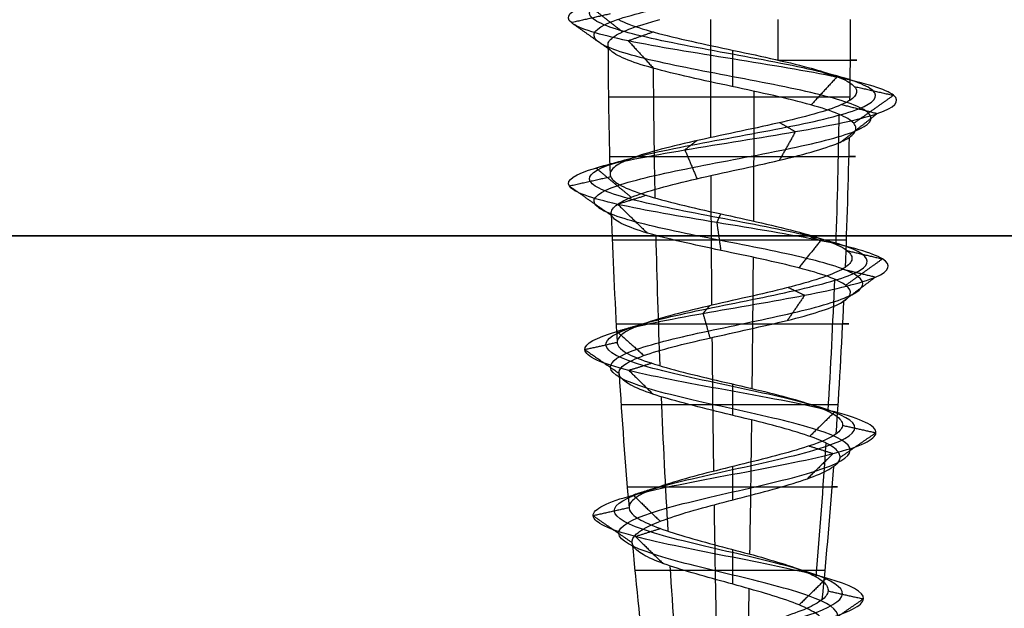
# Model space of a CAD drawing. Header units: millimetres. Extents: x -206 to 214, y -182 to 189.
# Tile 495 of 1056: x -71.68 to -60.81, y 128.92 to 135.42. Entities that reach past the tile are written whole.
import ezdxf

# ---------------------------------------------------------------- set-up
doc = ezdxf.new("R2010")
doc.units = ezdxf.units.MM
doc.layers.add('Default', color=7, linetype='Continuous', true_color=0x000000)
doc.layers.add('Screw', color=7, linetype='Continuous', true_color=0xffffff)

msp = doc.modelspace()

# ---------------------------------------------------------------- linework, layer by layer
at = {"layer": 'Default'}
for points in [[(-204.811, 133.031, 1114.503), (4.189, 133.031, 1114.503), (213.189, 133.031, 1114.503)], [(213.189, 133.031, 714.503), (4.189, 133.031, 714.503), (-204.811, 133.031, 714.503)]]:
    msp.add_open_spline(points, degree=2, dxfattribs=at)
at = {"layer": 'Screw', "color": 7, "true_color": 0xffffff, "extrusion": (0.984564, 9.33495e-14, -0.175023)}
for start, end in [(268.80357, 270), (267.10163, 268.41883), (265.41427, 266.77492), (263.72372, 265.07324)]:
    msp.add_arc((135.417, 760.151, -189.106), 62.328, start, end, dxfattribs=at)
at = {"layer": 'Screw', "color": 7, "true_color": 0xffffff, "extrusion": (-0.930504, -9.33495e-14, 0.366281)}
msp.add_arc((-135.417, 587.036, 323.65), 62.328, 89.59028, 90, dxfattribs=at)
at = {"layer": 'Screw', "color": 7, "true_color": 0xffffff, "extrusion": (-0.326888, 3.09932e-14, -0.945063)}
msp.add_arc((-135.417, 357.11, -661.007), 62.328, 270, 270.81872, dxfattribs=at)
at = {"layer": 'Screw', "color": 7, "true_color": 0xffffff, "extrusion": (0.018848, -1.78709e-15, 0.999822)}
for start, end in [(90.26021, 91.57383), (91.96827, 93.2819)]:
    msp.add_arc((135.417, 16.446, 720.172), 62.328, start, end, dxfattribs=at)
at = {"layer": 'Screw', "color": 7, "true_color": 0xffffff, "extrusion": (-0.772512, -9.33495e-14, -0.635)}
for start, end in [(88.19077, 89.50675), (86.48641, 87.81005), (84.80338, 86.17132), (83.10315, 84.44953)]:
    msp.add_arc((-135.417, 536.937, -408.86), 62.328, start, end, dxfattribs=at)
at = {"layer": 'Screw', "color": 7, "true_color": 0xffffff, "extrusion": (0, 1, 0)}
for centre, radius, start, end in [((63.811, 721.503, 134.971), 1.373, 111.4094, 199.08), ((63.811, 721.503, 134.561), 1.369, 199.08, 1.08), ((63.811, 721.503, 133.908), 1.357, 1.08, 199.08), ((63.811, 721.503, 132.982), 1.327, 199.08, 1.08), ((63.811, 721.503, 132.059), 1.284, 1.08, 199.08), ((63.811, 721.503, 131.166), 1.23, 199.08, 1.08), ((63.811, 721.503, 130.261), 1.161, 1.08, 199.08), ((63.811, 721.503, 129.338), 1.078, 199.08, 1.08)]:
    msp.add_arc(centre, radius, start, end, dxfattribs=at)
at = {"layer": 'Screw', "color": 7, "true_color": 0xffffff, "extrusion": (-0.984564, -9.33495e-14, 0.175023)}
for start, end in [(87.95542, 89.27354), (86.25486, 87.5883), (84.57026, 85.9361), (82.86319, 84.21696)]:
    msp.add_arc((-135.417, 638.245, 189.106), 62.328, start, end, dxfattribs=at)
at = {"layer": 'Screw', "color": 7, "true_color": 0xffffff, "extrusion": (-0.506335, -9.33495e-14, 0.862337)}
for start, end in [(87.7204, 89.03965), (86.02345, 87.36559), (84.33726, 85.70006)]:
    msp.add_arc((-135.417, 249.342, 654.489), 62.328, start, end, dxfattribs=at)
at = {"layer": 'Screw', "color": 7, "true_color": 0xffffff, "extrusion": (-0.326888, 3.099e-14, -0.945063)}
msp.add_arc((-135.417, 357.11, -661.007), 62.328, 271.19538, 272.51438, dxfattribs=at)
at = {"layer": 'Screw', "color": 7, "true_color": 0xffffff, "extrusion": (-0.326888, 3.09926e-14, -0.945063)}
msp.add_arc((-135.417, 357.11, -661.007), 62.328, 272.85813, 274.20781, dxfattribs=at)
at = {"layer": 'Screw', "color": 7, "true_color": 0xffffff, "extrusion": (0.018848, -1.78677e-15, 0.999822)}
msp.add_arc((135.417, 16.446, 720.172), 62.328, 93.59401, 94.96333, dxfattribs=at)
at = {"layer": 'Screw', "color": 7, "true_color": 0xffffff, "extrusion": (-0.326888, 3.1003e-14, -0.945063)}
msp.add_arc((-135.417, 357.11, -661.007), 62.328, 274.53679, 275.89562, dxfattribs=at)
at = {"layer": 'Screw', "color": 7, "true_color": 0xffffff, "extrusion": (0.018848, -1.78742e-15, 0.999822)}
msp.add_arc((135.417, 16.446, 720.172), 62.328, 95.31878, 96.65673, dxfattribs=at)
at = {"layer": 'Screw', "color": 7, "true_color": 0xffffff}
for points, knots in [([(-63.889, 126.756, 720.737), (-63.864, 126.766, 720.732), (-63.838, 126.775, 720.728), (-63.608, 126.862, 720.707), (-63.389, 126.938, 720.772), (-63.053, 127.091, 721.054), (-62.938, 127.167, 721.27), (-62.9, 127.32, 721.737), (-62.978, 127.396, 721.985), (-63.302, 127.549, 722.364), (-63.548, 127.625, 722.491), (-64.075, 127.778, 722.529), (-64.353, 127.855, 722.439), (-64.774, 128.007, 722.072), (-64.919, 128.084, 721.797), (-64.946, 128.237, 721.21), (-64.827, 128.313, 720.911), (-64.414, 128.466, 720.477), (-64.117, 128.542, 720.344), (-63.506, 128.695, 720.328), (-63.195, 128.771, 720.447), (-62.744, 128.924, 720.877), (-62.606, 129, 721.186), (-62.591, 129.153, 721.821), (-62.714, 129.23, 722.143), (-63.161, 129.382, 722.612), (-63.482, 129.459, 722.755), (-64.141, 129.611, 722.77), (-64.475, 129.688, 722.642), (-64.96, 129.841, 722.178), (-65.11, 129.917, 721.845), (-65.122, 130.07, 721.162), (-64.983, 130.146, 720.819), (-64.501, 130.299, 720.326), (-64.159, 130.375, 720.179), (-63.464, 130.528, 720.172), (-63.115, 130.604, 720.311), (-62.614, 130.757, 720.802), (-62.465, 130.834, 721.15), (-62.457, 130.986, 721.857), (-62.599, 131.063, 722.212), (-63.098, 131.215, 722.721), (-63.452, 131.292, 722.873), (-64.171, 131.445, 722.881), (-64.532, 131.521, 722.736), (-65.05, 131.674, 722.229), (-65.202, 131.75, 721.869), (-65.213, 131.893, 721.183), (-65.107, 131.96, 720.86), (-64.706, 132.094, 720.35), (-64.413, 132.161, 720.165), (-63.77, 132.294, 720.024), (-63.422, 132.361, 720.067), (-62.827, 132.495, 720.37), (-62.583, 132.562, 720.628), (-62.311, 132.695, 721.248), (-62.286, 132.762, 721.608), (-62.472, 132.896, 722.268), (-62.684, 132.963, 722.566), (-63.254, 133.096, 722.963), (-63.611, 133.163, 723.061), (-64.313, 133.297, 723.005), (-64.655, 133.364, 722.852), (-65.169, 133.497, 722.357), (-65.339, 133.564, 722.017), (-65.423, 133.698, 721.299), (-65.326, 133.765, 720.927), (-64.924, 133.898, 720.325), (-64.616, 133.965, 720.097), (-63.924, 134.099, 719.887), (-63.541, 134.166, 719.905), (-62.872, 134.299, 720.182), (-62.589, 134.366, 720.439), (-62.248, 134.5, 721.078), (-62.191, 134.567, 721.457), (-62.333, 134.7, 722.166), (-62.529, 134.767, 722.495), (-63.089, 134.901, 722.954), (-63.449, 134.968, 723.083), (-64.173, 135.101, 723.083), (-64.534, 135.168, 722.954), (-65.093, 135.302, 722.495), (-65.29, 135.369, 722.166), (-65.431, 135.502, 721.457), (-65.375, 135.569, 721.078), (-65.034, 135.703, 720.439), (-64.75, 135.77, 720.182), (-64.082, 135.903, 719.905), (-63.699, 135.97, 719.887), (-63.006, 136.104, 720.097), (-62.699, 136.171, 720.325), (-62.297, 136.304, 720.927), (-62.204, 136.371, 721.298), (-62.275, 136.505, 722.018), (-62.438, 136.572, 722.364), (-62.95, 136.705, 722.876), (-63.296, 136.772, 723.04), (-64.017, 136.906, 723.111), (-64.388, 136.973, 723.018), (-64.99, 137.106, 722.616), (-65.218, 137.173, 722.308), (-65.428, 137.307, 721.616), (-65.409, 137.374, 721.233), (-65.132, 137.507, 720.564), (-64.875, 137.574, 720.281), (-64.237, 137.708, 719.94), (-63.858, 137.775, 719.883), (-63.148, 137.908, 720.025), (-62.82, 137.975, 720.221), (-62.361, 138.109, 720.781), (-62.232, 138.176, 721.141), (-62.232, 138.309, 721.865), (-62.361, 138.376, 722.226), (-62.82, 138.51, 722.785), (-63.148, 138.577, 722.982), (-63.858, 138.71, 723.123), (-64.237, 138.777, 723.067), (-64.875, 138.911, 722.726), (-65.132, 138.978, 722.442), (-65.409, 139.112, 721.774), (-65.428, 139.178, 721.391), (-65.218, 139.312, 720.698), (-64.99, 139.379, 720.391), (-64.388, 139.513, 719.989), (-64.017, 139.579, 719.896), (-63.296, 139.713, 719.967), (-62.95, 139.78, 720.13), (-62.438, 139.914, 720.642), (-62.275, 139.98, 720.988), (-62.204, 140.114, 721.709), (-62.297, 140.181, 722.08), (-62.699, 140.315, 722.682), (-63.006, 140.381, 722.91), (-63.699, 140.515, 723.12), (-64.082, 140.582, 723.101), (-64.75, 140.716, 722.824), (-65.034, 140.782, 722.567), (-65.375, 140.916, 721.929), (-65.431, 140.983, 721.55), (-65.29, 141.117, 720.84), (-65.093, 141.183, 720.512), (-64.534, 141.317, 720.053), (-64.173, 141.384, 719.924), (-63.449, 141.518, 719.924), (-63.089, 141.584, 720.053), (-62.529, 141.718, 720.512), (-62.333, 141.785, 720.84), (-62.191, 141.919, 721.55), (-62.248, 141.985, 721.929), (-62.589, 142.119, 722.567), (-62.872, 142.186, 722.824), (-63.541, 142.32, 723.101), (-63.924, 142.386, 723.12), (-64.616, 142.52, 722.91), (-64.924, 142.587, 722.682), (-65.326, 142.721, 722.08), (-65.419, 142.787, 721.709), (-65.348, 142.921, 720.988), (-65.184, 142.988, 720.642), (-64.672, 143.122, 720.13), (-64.326, 143.188, 719.967), (-63.606, 143.322, 719.896), (-63.235, 143.389, 719.989), (-62.633, 143.523, 720.391), (-62.405, 143.589, 720.698), (-62.195, 143.723, 721.391), (-62.213, 143.79, 721.774), (-62.49, 143.924, 722.442), (-62.748, 143.99, 722.726), (-63.386, 144.124, 723.067), (-63.765, 144.191, 723.123), (-64.474, 144.325, 722.982), (-64.803, 144.391, 722.785), (-65.262, 144.525, 722.226), (-65.391, 144.592, 721.866), (-65.391, 144.659, 721.503)], [2.782471, 2.782471, 2.782471, 2.782471, 2.974275, 2.974275, 4.461413, 4.461413, 5.948551, 5.948551, 7.435688, 7.435688, 8.922826, 8.922826, 10.409964, 10.409964, 11.897102, 11.897102, 13.384239, 13.384239, 14.871377, 14.871377, 16.358515, 16.358515, 17.845652, 17.845652, 19.33279, 19.33279, 20.819928, 20.819928, 22.307065, 22.307065, 23.794203, 23.794203, 25.281341, 25.281341, 26.768478, 26.768478, 28.255616, 28.255616, 29.742754, 29.742754, 31.229892, 31.229892, 32.717029, 32.717029, 34.204167, 34.204167, 35.691305, 35.691305, 36.99255, 36.99255, 38.293796, 38.293796, 39.595041, 39.595041, 40.896287, 40.896287, 42.197532, 42.197532, 43.498777, 43.498777, 44.800023, 44.800023, 46.101268, 46.101268, 47.402514, 47.402514, 48.703759, 48.703759, 50.005005, 50.005005, 51.30625, 51.30625, 52.607496, 52.607496, 53.908741, 53.908741, 55.209987, 55.209987, 56.511232, 56.511232, 57.812478, 57.812478, 59.113723, 59.113723, 60.414969, 60.414969, 61.716214, 61.716214, 63.01746, 63.01746, 64.318705, 64.318705, 65.619951, 65.619951, 66.921196, 66.921196, 68.222442, 68.222442, 69.523687, 69.523687, 70.824933, 70.824933, 72.126178, 72.126178, 73.427423, 73.427423, 74.728669, 74.728669, 76.029914, 76.029914, 77.33116, 77.33116, 78.632405, 78.632405, 79.933651, 79.933651, 81.234896, 81.234896, 82.536142, 82.536142, 83.837387, 83.837387, 85.138633, 85.138633, 86.439878, 86.439878, 87.741124, 87.741124, 89.042369, 89.042369, 90.343615, 90.343615, 91.64486, 91.64486, 92.946106, 92.946106, 94.247351, 94.247351, 95.548597, 95.548597, 96.849842, 96.849842, 98.151088, 98.151088, 99.452333, 99.452333, 100.753579, 100.753579, 102.054824, 102.054824, 103.35607, 103.35607, 104.657315, 104.657315, 105.95856, 105.95856, 107.259806, 107.259806, 108.561051, 108.561051, 109.862297, 109.862297, 111.163542, 111.163542, 112.464788, 112.464788, 113.766033, 113.766033, 115.067279, 115.067279, 116.368524, 116.368524, 117.66977, 117.66977, 118.971015, 118.971015, 118.971015, 118.971015]), ([(-64.707, 126.275, 721.503), (-64.717, 126.352, 721.269), (-64.648, 126.428, 721.019), (-64.322, 126.581, 720.639), (-64.076, 126.657, 720.512), (-63.547, 126.81, 720.474), (-63.268, 126.886, 720.564), (-62.845, 127.039, 720.933), (-62.705, 127.115, 721.209), (-62.667, 127.268, 721.798), (-62.77, 127.345, 722.107), (-63.181, 127.497, 722.572), (-63.487, 127.574, 722.724), (-64.136, 127.726, 722.762), (-64.475, 127.803, 722.647), (-64.982, 127.956, 722.194), (-65.152, 128.032, 721.858), (-65.179, 128.185, 721.149), (-65.035, 128.261, 720.79), (-64.535, 128.414, 720.269), (-64.178, 128.49, 720.111), (-63.445, 128.643, 720.096), (-63.074, 128.719, 720.239), (-62.536, 128.872, 720.755), (-62.373, 128.949, 721.125), (-62.358, 129.101, 721.882), (-62.506, 129.178, 722.265), (-63.039, 129.33, 722.819), (-63.421, 129.407, 722.987), (-64.202, 129.56, 723.003), (-64.596, 129.636, 722.849), (-65.168, 129.789, 722.299), (-65.343, 129.865, 721.906), (-65.354, 130.018, 721.101), (-65.191, 130.094, 720.698), (-64.623, 130.247, 720.119), (-64.22, 130.323, 719.947), (-63.403, 130.476, 719.939), (-62.994, 130.553, 720.104), (-62.406, 130.705, 720.68), (-62.232, 130.782, 721.089), (-62.224, 130.935, 721.918), (-62.391, 131.011, 722.333), (-62.976, 131.164, 722.929), (-63.391, 131.24, 723.106), (-64.232, 131.393, 723.113), (-64.653, 131.469, 722.944), (-65.257, 131.622, 722.35), (-65.435, 131.698, 721.93), (-65.445, 131.842, 721.13), (-65.321, 131.908, 720.753), (-64.852, 132.042, 720.161), (-64.511, 132.109, 719.947), (-63.763, 132.243, 719.785), (-63.359, 132.309, 719.837), (-62.671, 132.443, 720.19), (-62.388, 132.51, 720.49), (-62.076, 132.644, 721.208), (-62.048, 132.71, 721.624), (-62.265, 132.844, 722.386), (-62.51, 132.911, 722.73), (-63.169, 133.045, 723.186), (-63.581, 133.111, 723.297), (-64.389, 133.245, 723.231), (-64.782, 133.312, 723.054), (-65.371, 133.446, 722.484), (-65.565, 133.512, 722.093), (-65.659, 133.646, 721.269), (-65.549, 133.713, 720.842), (-65.088, 133.847, 720.151), (-64.735, 133.913, 719.889), (-63.94, 134.047, 719.648), (-63.501, 134.114, 719.67), (-62.734, 134.248, 719.988), (-62.409, 134.314, 720.283), (-62.017, 134.448, 721.015), (-61.953, 134.515, 721.45), (-62.115, 134.649, 722.264), (-62.341, 134.715, 722.641), (-62.982, 134.849, 723.168), (-63.396, 134.916, 723.316), (-64.226, 135.05, 723.316), (-64.64, 135.116, 723.168), (-65.282, 135.25, 722.641), (-65.508, 135.317, 722.264), (-65.67, 135.451, 721.45), (-65.605, 135.517, 721.015), (-65.214, 135.651, 720.283), (-64.888, 135.718, 719.988), (-64.121, 135.852, 719.67), (-63.683, 135.918, 719.648), (-62.888, 136.052, 719.889), (-62.535, 136.119, 720.151), (-62.074, 136.253, 720.842), (-61.967, 136.319, 721.268), (-62.048, 136.453, 722.094), (-62.236, 136.52, 722.491), (-62.823, 136.654, 723.078), (-63.221, 136.72, 723.266), (-64.047, 136.854, 723.348), (-64.473, 136.921, 723.241), (-65.163, 137.055, 722.78), (-65.425, 137.121, 722.427), (-65.666, 137.255, 721.632), (-65.645, 137.322, 721.193), (-65.327, 137.456, 720.426), (-65.032, 137.523, 720.101), (-64.3, 137.656, 719.709), (-63.865, 137.723, 719.645), (-63.051, 137.857, 719.807), (-62.674, 137.924, 720.033), (-62.147, 138.057, 720.674), (-61.999, 138.124, 721.088), (-61.999, 138.258, 721.918), (-62.147, 138.325, 722.332), (-62.674, 138.458, 722.974), (-63.051, 138.525, 723.2), (-63.865, 138.659, 723.362), (-64.3, 138.726, 723.297), (-65.032, 138.859, 722.906), (-65.327, 138.926, 722.58), (-65.645, 139.06, 721.813), (-65.666, 139.127, 721.374), (-65.425, 139.26, 720.58), (-65.163, 139.327, 720.227), (-64.473, 139.461, 719.766), (-64.047, 139.528, 719.659), (-63.221, 139.661, 719.74), (-62.823, 139.728, 719.928), (-62.236, 139.862, 720.515), (-62.048, 139.929, 720.912), (-61.967, 140.062, 721.739), (-62.074, 140.129, 722.165), (-62.535, 140.263, 722.855), (-62.888, 140.33, 723.117), (-63.683, 140.463, 723.358), (-64.121, 140.53, 723.337), (-64.888, 140.664, 723.019), (-65.214, 140.731, 722.724), (-65.605, 140.864, 721.992), (-65.67, 140.931, 721.557), (-65.508, 141.065, 720.743), (-65.282, 141.132, 720.366), (-64.64, 141.265, 719.839), (-64.226, 141.332, 719.691), (-63.396, 141.466, 719.691), (-62.982, 141.533, 719.839), (-62.341, 141.666, 720.366), (-62.115, 141.733, 720.743), (-61.953, 141.867, 721.557), (-62.017, 141.934, 721.992), (-62.409, 142.067, 722.724), (-62.734, 142.134, 723.019), (-63.501, 142.268, 723.337), (-63.94, 142.335, 723.358), (-64.735, 142.468, 723.117), (-65.088, 142.535, 722.855), (-65.549, 142.669, 722.165), (-65.656, 142.736, 721.739), (-65.574, 142.869, 720.912), (-65.386, 142.936, 720.515), (-64.799, 143.07, 719.928), (-64.402, 143.137, 719.74), (-63.576, 143.27, 719.659), (-63.15, 143.337, 719.766), (-62.459, 143.471, 720.227), (-62.198, 143.538, 720.58), (-61.956, 143.671, 721.374), (-61.978, 143.738, 721.813), (-62.296, 143.872, 722.58), (-62.591, 143.939, 722.906), (-63.323, 144.072, 723.297), (-63.758, 144.139, 723.362), (-64.572, 144.273, 723.2), (-64.949, 144.34, 722.974), (-65.476, 144.473, 722.332), (-65.624, 144.54, 721.919), (-65.624, 144.607, 721.503)], [0.0909091, 0.0909091, 0.0909091, 0.0909091, 0.1022727, 0.1022727, 0.1136364, 0.1136364, 0.125, 0.125, 0.1363636, 0.1363636, 0.1477273, 0.1477273, 0.1590909, 0.1590909, 0.1704545, 0.1704545, 0.1818182, 0.1818182, 0.1931818, 0.1931818, 0.2045455, 0.2045455, 0.2159091, 0.2159091, 0.2272727, 0.2272727, 0.2386364, 0.2386364, 0.25, 0.25, 0.2613636, 0.2613636, 0.2727273, 0.2727273, 0.2840909, 0.2840909, 0.2954545, 0.2954545, 0.3068182, 0.3068182, 0.3181818, 0.3181818, 0.3295455, 0.3295455, 0.3409091, 0.3409091, 0.3522727, 0.3522727, 0.3636364, 0.3636364, 0.3735795, 0.3735795, 0.3835227, 0.3835227, 0.3934659, 0.3934659, 0.4034091, 0.4034091, 0.4133523, 0.4133523, 0.4232955, 0.4232955, 0.4332386, 0.4332386, 0.4431818, 0.4431818, 0.453125, 0.453125, 0.4630682, 0.4630682, 0.4730114, 0.4730114, 0.4829545, 0.4829545, 0.4928977, 0.4928977, 0.5028409, 0.5028409, 0.5127841, 0.5127841, 0.5227273, 0.5227273, 0.5326705, 0.5326705, 0.5426136, 0.5426136, 0.5525568, 0.5525568, 0.5625, 0.5625, 0.5724432, 0.5724432, 0.5823864, 0.5823864, 0.5923295, 0.5923295, 0.6022727, 0.6022727, 0.6122159, 0.6122159, 0.6221591, 0.6221591, 0.6321023, 0.6321023, 0.6420455, 0.6420455, 0.6519886, 0.6519886, 0.6619318, 0.6619318, 0.671875, 0.671875, 0.6818182, 0.6818182, 0.6917614, 0.6917614, 0.7017045, 0.7017045, 0.7116477, 0.7116477, 0.7215909, 0.7215909, 0.7315341, 0.7315341, 0.7414773, 0.7414773, 0.7514205, 0.7514205, 0.7613636, 0.7613636, 0.7713068, 0.7713068, 0.78125, 0.78125, 0.7911932, 0.7911932, 0.8011364, 0.8011364, 0.8110795, 0.8110795, 0.8210227, 0.8210227, 0.8309659, 0.8309659, 0.8409091, 0.8409091, 0.8508523, 0.8508523, 0.8607955, 0.8607955, 0.8707386, 0.8707386, 0.8806818, 0.8806818, 0.890625, 0.890625, 0.9005682, 0.9005682, 0.9105114, 0.9105114, 0.9204545, 0.9204545, 0.9303977, 0.9303977, 0.9403409, 0.9403409, 0.9502841, 0.9502841, 0.9602273, 0.9602273, 0.9701705, 0.9701705, 0.9801136, 0.9801136, 0.9900568, 0.9900568, 1, 1, 1, 1]), ([(-63.515, 126.656, 720.808), (-63.423, 126.693, 720.837), (-63.334, 126.73, 720.884), (-63.098, 126.844, 721.08), (-62.988, 126.92, 721.283), (-62.95, 127.073, 721.724), (-63.022, 127.149, 721.959), (-63.328, 127.302, 722.319), (-63.561, 127.378, 722.441), (-64.062, 127.531, 722.479), (-64.327, 127.608, 722.394), (-64.729, 127.76, 722.046), (-64.869, 127.837, 721.784), (-64.896, 127.99, 721.223), (-64.782, 128.066, 720.938), (-64.388, 128.219, 720.522), (-64.104, 128.295, 720.394), (-63.519, 128.448, 720.379), (-63.222, 128.524, 720.492), (-62.789, 128.677, 720.903), (-62.656, 128.753, 721.199), (-62.641, 128.906, 721.808), (-62.759, 128.983, 722.117), (-63.187, 129.135, 722.567), (-63.495, 129.212, 722.704), (-64.128, 129.364, 722.72), (-64.449, 129.441, 722.597), (-64.916, 129.594, 722.152), (-65.06, 129.67, 721.832), (-65.072, 129.823, 721.175), (-64.938, 129.899, 720.845), (-64.475, 130.052, 720.371), (-64.146, 130.128, 720.23), (-63.477, 130.281, 720.222), (-63.141, 130.357, 720.356), (-62.659, 130.51, 720.828), (-62.515, 130.587, 721.163), (-62.507, 130.739, 721.844), (-62.644, 130.816, 722.185), (-63.124, 130.968, 722.676), (-63.465, 131.045, 722.823), (-64.158, 131.198, 722.83), (-64.505, 131.274, 722.691), (-65.005, 131.427, 722.203), (-65.152, 131.503, 721.856), (-65.162, 131.646, 721.195), (-65.061, 131.713, 720.883), (-64.674, 131.847, 720.39), (-64.392, 131.914, 720.212), (-63.772, 132.047, 720.075), (-63.436, 132.114, 720.117), (-62.861, 132.248, 720.409), (-62.625, 132.315, 720.658), (-62.362, 132.448, 721.257), (-62.337, 132.515, 721.604), (-62.517, 132.649, 722.242), (-62.721, 132.716, 722.53), (-63.272, 132.849, 722.915), (-63.617, 132.916, 723.009), (-64.297, 133.05, 722.956), (-64.628, 133.117, 722.808), (-65.125, 133.25, 722.329), (-65.29, 133.317, 722), (-65.371, 133.451, 721.306), (-65.278, 133.518, 720.945), (-64.888, 133.651, 720.362), (-64.591, 133.718, 720.141), (-63.92, 133.852, 719.938), (-63.55, 133.919, 719.956), (-62.902, 134.052, 720.224), (-62.628, 134.119, 720.473), (-62.297, 134.253, 721.091), (-62.243, 134.32, 721.458), (-62.38, 134.453, 722.145), (-62.57, 134.52, 722.463), (-63.112, 134.654, 722.908), (-63.461, 134.721, 723.033), (-64.162, 134.854, 723.033), (-64.511, 134.921, 722.908), (-65.052, 135.055, 722.463), (-65.243, 135.122, 722.145), (-65.38, 135.255, 721.458), (-65.325, 135.322, 721.091), (-64.995, 135.456, 720.473), (-64.72, 135.523, 720.224), (-64.073, 135.656, 719.956), (-63.703, 135.723, 719.938), (-63.032, 135.857, 720.141), (-62.734, 135.924, 720.362), (-62.345, 136.057, 720.945), (-62.255, 136.124, 721.305), (-62.324, 136.258, 722.002), (-62.482, 136.325, 722.337), (-62.978, 136.458, 722.833), (-63.313, 136.525, 722.991), (-64.01, 136.659, 723.06), (-64.37, 136.726, 722.97), (-64.952, 136.859, 722.58), (-65.173, 136.926, 722.283), (-65.377, 137.06, 721.612), (-65.358, 137.127, 721.242), (-65.09, 137.26, 720.594), (-64.841, 137.327, 720.32), (-64.223, 137.461, 719.989), (-63.857, 137.528, 719.935), (-63.169, 137.661, 720.072), (-62.851, 137.728, 720.262), (-62.407, 137.862, 720.804), (-62.282, 137.929, 721.153), (-62.282, 138.062, 721.854), (-62.407, 138.129, 722.203), (-62.851, 138.263, 722.744), (-63.169, 138.33, 722.935), (-63.857, 138.463, 723.072), (-64.223, 138.53, 723.017), (-64.841, 138.664, 722.687), (-65.09, 138.731, 722.412), (-65.358, 138.865, 721.765), (-65.377, 138.931, 721.395), (-65.173, 139.065, 720.724), (-64.952, 139.132, 720.426), (-64.37, 139.266, 720.037), (-64.01, 139.332, 719.947), (-63.313, 139.466, 720.016), (-62.978, 139.533, 720.174), (-62.482, 139.667, 720.67), (-62.324, 139.733, 721.005), (-62.255, 139.867, 721.702), (-62.345, 139.934, 722.062), (-62.734, 140.068, 722.644), (-63.032, 140.134, 722.865), (-63.703, 140.268, 723.069), (-64.073, 140.335, 723.05), (-64.72, 140.469, 722.782), (-64.995, 140.535, 722.533), (-65.325, 140.669, 721.915), (-65.38, 140.736, 721.549), (-65.243, 140.87, 720.861), (-65.052, 140.936, 720.543), (-64.511, 141.07, 720.099), (-64.162, 141.137, 719.974), (-63.461, 141.271, 719.974), (-63.112, 141.337, 720.099), (-62.57, 141.471, 720.543), (-62.38, 141.538, 720.861), (-62.243, 141.672, 721.549), (-62.297, 141.738, 721.915), (-62.628, 141.872, 722.533), (-62.902, 141.939, 722.782), (-63.55, 142.073, 723.05), (-63.92, 142.139, 723.069), (-64.591, 142.273, 722.865), (-64.888, 142.34, 722.644), (-65.278, 142.474, 722.062), (-65.368, 142.54, 721.702), (-65.299, 142.674, 721.005), (-65.141, 142.741, 720.67), (-64.645, 142.875, 720.174), (-64.31, 142.941, 720.016), (-63.613, 143.075, 719.947), (-63.253, 143.142, 720.037), (-62.67, 143.276, 720.426), (-62.449, 143.342, 720.724), (-62.246, 143.476, 721.395), (-62.264, 143.543, 721.765), (-62.532, 143.677, 722.412), (-62.781, 143.743, 722.687), (-63.399, 143.877, 723.017), (-63.766, 143.944, 723.072), (-64.453, 144.078, 722.935), (-64.771, 144.144, 722.744), (-65.216, 144.278, 722.203), (-65.341, 144.345, 721.854), (-65.341, 144.412, 721.503)], [9.962929, 9.962929, 9.962929, 9.962929, 10.425509, 10.425509, 11.373282, 11.373282, 12.321056, 12.321056, 13.268829, 13.268829, 14.216603, 14.216603, 15.164377, 15.164377, 16.11215, 16.11215, 17.059924, 17.059924, 18.007697, 18.007697, 18.955471, 18.955471, 19.903244, 19.903244, 20.851018, 20.851018, 21.798791, 21.798791, 22.746565, 22.746565, 23.694338, 23.694338, 24.642112, 24.642112, 25.589885, 25.589885, 26.537659, 26.537659, 27.485432, 27.485432, 28.433206, 28.433206, 29.38098, 29.38098, 30.328753, 30.328753, 31.158055, 31.158055, 31.987357, 31.987357, 32.816659, 32.816659, 33.64596, 33.64596, 34.475262, 34.475262, 35.304564, 35.304564, 36.133866, 36.133866, 36.963168, 36.963168, 37.79247, 37.79247, 38.621772, 38.621772, 39.451073, 39.451073, 40.280375, 40.280375, 41.109677, 41.109677, 41.938979, 41.938979, 42.768281, 42.768281, 43.597583, 43.597583, 44.426884, 44.426884, 45.256186, 45.256186, 46.085488, 46.085488, 46.91479, 46.91479, 47.744092, 47.744092, 48.573394, 48.573394, 49.402695, 49.402695, 50.231997, 50.231997, 51.061299, 51.061299, 51.890601, 51.890601, 52.719903, 52.719903, 53.549205, 53.549205, 54.378507, 54.378507, 55.207808, 55.207808, 56.03711, 56.03711, 56.866412, 56.866412, 57.695714, 57.695714, 58.525016, 58.525016, 59.354318, 59.354318, 60.183619, 60.183619, 61.012921, 61.012921, 61.842223, 61.842223, 62.671525, 62.671525, 63.500827, 63.500827, 64.330129, 64.330129, 65.15943, 65.15943, 65.988732, 65.988732, 66.818034, 66.818034, 67.647336, 67.647336, 68.476638, 68.476638, 69.30594, 69.30594, 70.135242, 70.135242, 70.964543, 70.964543, 71.793845, 71.793845, 72.623147, 72.623147, 73.452449, 73.452449, 74.281751, 74.281751, 75.111053, 75.111053, 75.940354, 75.940354, 76.769656, 76.769656, 77.598958, 77.598958, 78.42826, 78.42826, 79.257562, 79.257562, 80.086864, 80.086864, 80.916165, 80.916165, 81.745467, 81.745467, 82.574769, 82.574769, 83.404071, 83.404071, 83.404071, 83.404071]), ([(-65.185, 135.134, 721.529), (-65.186, 135.142, 721.488), (-65.185, 135.151, 721.447), (-65.171, 135.194, 721.249), (-65.132, 135.227, 721.092), (-65.005, 135.294, 720.804), (-64.916, 135.328, 720.67), (-64.748, 135.38, 720.493), (-64.682, 135.398, 720.436), (-64.612, 135.417, 720.385)], [0.96749033, 0.96749033, 0.96749033, 0.96749033, 0.97051672, 0.97051672, 0.9820765, 0.9820765, 0.99363206, 0.99363206, 1, 1, 1, 1]), ([(-65.068, 135.417, 722.06), (-65.005, 135.383, 722.204), (-64.915, 135.35, 722.338), (-64.698, 135.283, 722.566), (-64.568, 135.249, 722.662), (-64.287, 135.182, 722.802), (-64.132, 135.149, 722.849), (-63.82, 135.082, 722.886), (-63.658, 135.048, 722.878), (-63.352, 134.981, 722.807), (-63.203, 134.948, 722.744), (-62.939, 134.881, 722.575), (-62.82, 134.847, 722.465), (-62.629, 134.781, 722.216), (-62.554, 134.747, 722.073), (-62.459, 134.68, 721.774), (-62.437, 134.647, 721.614), (-62.447, 134.584, 721.322), (-62.473, 134.555, 721.185), (-62.518, 134.526, 721.056)], [0, 0, 0, 0, 0.0131018, 0.0131018, 0.0262038, 0.0262038, 0.0393054, 0.0393054, 0.0524026, 0.0524026, 0.0654962, 0.0654962, 0.0785829, 0.0785829, 0.0916631, 0.0916631, 0.1047336, 0.1047336, 0.1160808, 0.1160808, 0.1160808, 0.1160808]), ([(-62.525, 134.116, 721.058), (-62.51, 134.127, 721.102), (-62.497, 134.137, 721.146), (-62.449, 134.181, 721.342), (-62.439, 134.215, 721.502), (-62.473, 134.282, 721.812), (-62.517, 134.316, 721.966), (-62.654, 134.384, 722.246), (-62.748, 134.418, 722.377), (-62.972, 134.485, 722.595), (-63.105, 134.52, 722.686), (-63.389, 134.587, 722.815), (-63.545, 134.621, 722.856), (-63.858, 134.688, 722.882), (-64.018, 134.722, 722.868), (-64.321, 134.79, 722.787), (-64.467, 134.824, 722.719), (-64.725, 134.89, 722.54), (-64.84, 134.925, 722.426), (-65.022, 134.992, 722.171), (-65.092, 135.026, 722.025), (-65.166, 135.083, 721.762), (-65.183, 135.109, 721.646), (-65.185, 135.134, 721.529)], [0.8519753, 0.8519753, 0.8519753, 0.8519753, 0.8553467, 0.8553467, 0.8668169, 0.8668169, 0.8782926, 0.8782926, 0.8897909, 0.8897909, 0.9012928, 0.9012928, 0.912814, 0.912814, 0.924337, 0.924337, 0.9358761, 0.9358761, 0.947415, 0.947415, 0.958967, 0.958967, 0.9674903, 0.9674903, 0.9674903, 0.9674903]), ([(-62.518, 134.526, 721.056), (-62.525, 134.522, 721.036), (-62.532, 134.517, 721.017), (-62.598, 134.48, 720.853), (-62.683, 134.446, 720.716), (-62.89, 134.379, 720.482), (-63.016, 134.346, 720.382), (-63.291, 134.279, 720.232), (-63.443, 134.245, 720.181), (-63.752, 134.179, 720.133), (-63.912, 134.145, 720.136), (-64.218, 134.079, 720.196), (-64.368, 134.045, 720.253), (-64.635, 133.978, 720.412), (-64.757, 133.945, 720.517), (-64.954, 133.878, 720.757), (-65.033, 133.845, 720.896), (-65.137, 133.778, 721.188), (-65.163, 133.745, 721.345), (-65.163, 133.709, 721.51), (-65.163, 133.707, 721.519), (-65.162, 133.705, 721.529)], [0.1160808, 0.1160808, 0.1160808, 0.1160808, 0.1177946, 0.1177946, 0.1308434, 0.1308434, 0.1438796, 0.1438796, 0.156901, 0.156901, 0.1699069, 0.1699069, 0.1828952, 0.1828952, 0.1958651, 0.1958651, 0.2088148, 0.2088148, 0.2217415, 0.2217415, 0.2225325, 0.2225325, 0.2225325, 0.2225325]), ([(-65.149, 133.276, 721.529), (-65.151, 133.293, 721.451), (-65.146, 133.31, 721.372), (-65.112, 133.361, 721.145), (-65.063, 133.396, 720.995), (-64.918, 133.464, 720.725), (-64.821, 133.499, 720.601), (-64.592, 133.567, 720.395), (-64.458, 133.601, 720.31), (-64.173, 133.669, 720.193), (-64.018, 133.704, 720.159), (-63.709, 133.772, 720.145), (-63.551, 133.806, 720.165), (-63.255, 133.874, 720.257), (-63.113, 133.908, 720.33), (-62.866, 133.977, 720.516), (-62.756, 134.011, 720.633), (-62.611, 134.068, 720.854), (-62.561, 134.092, 720.954), (-62.525, 134.116, 721.058)], [0.75864371, 0.75864371, 0.75864371, 0.75864371, 0.76434532, 0.76434532, 0.77561258, 0.77561258, 0.78693766, 0.78693766, 0.7982928, 0.7982928, 0.80965906, 0.80965906, 0.82105747, 0.82105747, 0.83246543, 0.83246543, 0.84390229, 0.84390229, 0.85197529, 0.85197529, 0.85197529, 0.85197529]), ([(-65.162, 133.705, 721.529), (-65.159, 133.673, 721.674), (-65.131, 133.641, 721.82), (-65.029, 133.575, 722.102), (-64.949, 133.54, 722.24), (-64.751, 133.473, 722.477), (-64.63, 133.438, 722.579), (-64.364, 133.37, 722.735), (-64.216, 133.335, 722.79), (-63.914, 133.268, 722.846), (-63.756, 133.233, 722.848), (-63.453, 133.165, 722.798), (-63.304, 133.131, 722.746), (-63.037, 133.063, 722.596), (-62.915, 133.028, 722.497), (-62.716, 132.96, 722.266), (-62.635, 132.926, 722.132), (-62.526, 132.858, 721.848), (-62.496, 132.823, 721.695), (-62.489, 132.755, 721.391), (-62.513, 132.721, 721.237), (-62.564, 132.686, 721.087), (-62.566, 132.684, 721.08), (-62.569, 132.682, 721.073)], [0.2225325, 0.2225325, 0.2225325, 0.2225325, 0.2346461, 0.2346461, 0.2475474, 0.2475474, 0.2604273, 0.2604273, 0.2732792, 0.2732792, 0.2861022, 0.2861022, 0.2988944, 0.2988944, 0.3116548, 0.3116548, 0.3243813, 0.3243813, 0.3370732, 0.3370732, 0.3497283, 0.3497283, 0.3503328, 0.3503328, 0.3503328, 0.3503328]), ([(-62.585, 132.309, 721.079), (-62.557, 132.327, 721.159), (-62.536, 132.346, 721.241), (-62.502, 132.396, 721.471), (-62.505, 132.429, 721.624), (-62.563, 132.492, 721.916), (-62.618, 132.525, 722.059), (-62.771, 132.589, 722.315), (-62.872, 132.621, 722.432), (-63.104, 132.685, 722.622), (-63.238, 132.718, 722.698), (-63.521, 132.782, 722.799), (-63.673, 132.814, 722.825), (-63.975, 132.877, 722.825), (-64.127, 132.91, 722.798), (-64.412, 132.974, 722.696), (-64.547, 133.006, 722.619), (-64.781, 133.069, 722.427), (-64.883, 133.102, 722.309), (-65.039, 133.165, 722.048), (-65.095, 133.197, 721.902), (-65.139, 133.244, 721.679), (-65.147, 133.26, 721.604), (-65.149, 133.276, 721.529)], [0.6474183, 0.6474183, 0.6474183, 0.6474183, 0.6536067, 0.6536067, 0.6645423, 0.6645423, 0.6754994, 0.6754994, 0.6865043, 0.6865043, 0.697529, 0.697529, 0.7085986, 0.7085986, 0.7196861, 0.7196861, 0.7308157, 0.7308157, 0.7419615, 0.7419615, 0.7531465, 0.7531465, 0.7586437, 0.7586437, 0.7586437, 0.7586437]), ([(-62.569, 132.682, 721.073), (-62.617, 132.65, 720.938), (-62.689, 132.617, 720.809), (-62.872, 132.551, 720.579), (-62.988, 132.516, 720.476), (-63.244, 132.449, 720.319), (-63.388, 132.414, 720.262), (-63.681, 132.346, 720.202), (-63.835, 132.312, 720.197), (-64.13, 132.244, 720.24), (-64.275, 132.209, 720.288), (-64.537, 132.141, 720.428), (-64.658, 132.107, 720.522), (-64.855, 132.039, 720.743), (-64.936, 132.005, 720.872), (-65.046, 131.937, 721.145), (-65.078, 131.902, 721.293), (-65.085, 131.862, 721.469), (-65.085, 131.855, 721.498), (-65.084, 131.848, 721.527)], [0.3503328, 0.3503328, 0.3503328, 0.3503328, 0.3623459, 0.3623459, 0.3749239, 0.3749239, 0.3874613, 0.3874613, 0.3999564, 0.3999564, 0.4124078, 0.4124078, 0.4248142, 0.4248142, 0.4371739, 0.4371739, 0.4494864, 0.4494864, 0.4519139, 0.4519139, 0.4519139, 0.4519139]), ([(-65.063, 131.51, 721.527), (-65.067, 131.536, 721.413), (-65.055, 131.562, 721.298), (-64.994, 131.62, 721.048), (-64.935, 131.653, 720.912), (-64.776, 131.717, 720.672), (-64.674, 131.75, 720.564), (-64.442, 131.815, 720.391), (-64.309, 131.847, 720.323), (-64.031, 131.911, 720.238), (-63.882, 131.944, 720.219), (-63.591, 132.009, 720.232), (-63.444, 132.042, 720.265), (-63.173, 132.105, 720.377), (-63.045, 132.138, 720.457), (-62.827, 132.203, 720.654), (-62.733, 132.235, 720.774), (-62.633, 132.281, 720.96), (-62.607, 132.295, 721.019), (-62.585, 132.309, 721.079)], [0.55922837, 0.55922837, 0.55922837, 0.55922837, 0.56759811, 0.56759811, 0.57820819, 0.57820819, 0.58884377, 0.58884377, 0.59954331, 0.59954331, 0.61026957, 0.61026957, 0.62105234, 0.62105234, 0.63186028, 0.63186028, 0.64272181, 0.64272181, 0.64741828, 0.64741828, 0.64741828, 0.64741828]), ([(-65.084, 131.848, 721.527), (-65.08, 131.821, 721.645), (-65.059, 131.794, 721.764), (-64.979, 131.733, 722.014), (-64.909, 131.699, 722.147), (-64.73, 131.633, 722.377), (-64.62, 131.598, 722.478), (-64.375, 131.531, 722.632), (-64.238, 131.497, 722.689), (-63.956, 131.43, 722.75), (-63.808, 131.396, 722.757), (-63.524, 131.329, 722.719), (-63.384, 131.295, 722.674), (-63.13, 131.228, 722.542), (-63.014, 131.194, 722.453), (-62.822, 131.127, 722.244), (-62.744, 131.093, 722.121), (-62.636, 131.026, 721.86), (-62.605, 130.992, 721.718), (-62.592, 130.925, 721.437), (-62.611, 130.89, 721.295), (-62.658, 130.852, 721.144), (-62.664, 130.848, 721.126), (-62.671, 130.843, 721.109)], [0.4519139, 0.4519139, 0.4519139, 0.4519139, 0.4617504, 0.4617504, 0.4739562, 0.4739562, 0.4861023, 0.4861023, 0.4981926, 0.4981926, 0.5102355, 0.5102355, 0.5222136, 0.5222136, 0.5341447, 0.5341447, 0.5460072, 0.5460072, 0.5578177, 0.5578177, 0.5695614, 0.5695614, 0.571102, 0.571102, 0.571102, 0.571102]), ([(-62.697, 130.487, 721.118), (-62.658, 130.514, 721.221), (-62.635, 130.542, 721.331), (-62.617, 130.603, 721.577), (-62.631, 130.639, 721.716), (-62.705, 130.707, 721.979), (-62.766, 130.741, 722.107), (-62.926, 130.809, 722.331), (-63.027, 130.843, 722.431), (-63.254, 130.912, 722.588), (-63.384, 130.946, 722.648), (-63.653, 131.013, 722.72), (-63.796, 131.047, 722.733), (-64.075, 131.116, 722.709), (-64.215, 131.15, 722.672), (-64.471, 131.218, 722.555), (-64.591, 131.251, 722.473), (-64.793, 131.319, 722.275), (-64.878, 131.354, 722.156), (-65.002, 131.422, 721.9), (-65.042, 131.456, 721.759), (-65.06, 131.496, 721.587), (-65.062, 131.503, 721.557), (-65.063, 131.51, 721.527)], [0.4558635, 0.4558635, 0.4558635, 0.4558635, 0.4640275, 0.4640275, 0.4741243, 0.4741243, 0.4843047, 0.4843047, 0.4945144, 0.4945144, 0.5048098, 0.5048098, 0.5151351, 0.5151351, 0.5255332, 0.5255332, 0.5359747, 0.5359747, 0.5464652, 0.5464652, 0.5570264, 0.5570264, 0.5592284, 0.5592284, 0.5592284, 0.5592284]), ([(-62.671, 130.843, 721.109), (-62.713, 130.814, 720.995), (-62.772, 130.785, 720.886), (-62.93, 130.722, 720.68), (-63.035, 130.688, 720.584), (-63.268, 130.621, 720.436), (-63.398, 130.587, 720.381), (-63.666, 130.52, 720.322), (-63.807, 130.486, 720.316), (-64.077, 130.419, 720.352), (-64.211, 130.384, 720.394), (-64.451, 130.317, 720.519), (-64.561, 130.283, 720.604), (-64.743, 130.216, 720.803), (-64.817, 130.182, 720.919), (-64.918, 130.115, 721.167), (-64.947, 130.081, 721.301), (-64.954, 130.04, 721.464), (-64.954, 130.032, 721.494), (-64.952, 130.024, 721.525)], [0.57110199, 0.57110199, 0.57110199, 0.57110199, 0.58124329, 0.58124329, 0.59286312, 0.59286312, 0.60441155, 0.60441155, 0.61590155, 0.61590155, 0.62731251, 0.62731251, 0.63866532, 0.63866532, 0.64993644, 0.64993644, 0.66114187, 0.66114187, 0.66368337, 0.66368337, 0.66368337, 0.66368337]), ([(-64.918, 129.639, 721.524), (-64.923, 129.673, 721.398), (-64.907, 129.708, 721.269), (-64.831, 129.777, 721.025), (-64.771, 129.812, 720.907), (-64.615, 129.881, 720.701), (-64.518, 129.916, 720.61), (-64.3, 129.985, 720.467), (-64.176, 130.02, 720.414), (-63.92, 130.088, 720.354), (-63.785, 130.123, 720.346), (-63.523, 130.192, 720.377), (-63.392, 130.227, 720.415), (-63.153, 130.295, 720.534), (-63.042, 130.329, 720.616), (-62.857, 130.398, 720.809), (-62.78, 130.433, 720.924), (-62.715, 130.474, 721.07), (-62.705, 130.48, 721.094), (-62.697, 130.487, 721.118)], [0.37601776, 0.37601776, 0.37601776, 0.37601776, 0.38543757, 0.38543757, 0.39504219, 0.39504219, 0.40468718, 0.40468718, 0.41442791, 0.41442791, 0.42420446, 0.42420446, 0.43407463, 0.43407463, 0.44398923, 0.44398923, 0.45397605, 0.45397605, 0.45586348, 0.45586348, 0.45586348, 0.45586348]), ([(-64.952, 130.024, 721.525), (-64.948, 129.998, 721.627), (-64.93, 129.971, 721.73), (-64.858, 129.911, 721.951), (-64.795, 129.877, 722.071), (-64.634, 129.809, 722.277), (-64.534, 129.774, 722.367), (-64.314, 129.706, 722.505), (-64.19, 129.671, 722.554), (-63.938, 129.604, 722.607), (-63.805, 129.569, 722.611), (-63.553, 129.501, 722.573), (-63.428, 129.466, 722.532), (-63.205, 129.398, 722.411), (-63.104, 129.364, 722.329), (-62.938, 129.296, 722.14), (-62.871, 129.261, 722.03), (-62.782, 129.193, 721.797), (-62.758, 129.158, 721.672), (-62.754, 129.09, 721.425), (-62.775, 129.055, 721.3), (-62.818, 129.019, 721.176), (-62.821, 129.017, 721.169), (-62.824, 129.015, 721.162)], [0.6636834, 0.6636834, 0.6636834, 0.6636834, 0.6722664, 0.6722664, 0.6833241, 0.6833241, 0.6943188, 0.6943188, 0.705226, 0.705226, 0.7160626, 0.7160626, 0.7268053, 0.7268053, 0.7374784, 0.7374784, 0.7480543, 0.7480543, 0.7585549, 0.7585549, 0.7689612, 0.7689612, 0.7696235, 0.7696235, 0.7696235, 0.7696235]), ([(-62.862, 128.631, 721.175), (-62.822, 128.664, 721.281), (-62.799, 128.696, 721.395), (-62.793, 128.763, 721.625), (-62.811, 128.798, 721.745), (-62.885, 128.865, 721.969), (-62.944, 128.899, 722.077), (-63.092, 128.966, 722.264), (-63.184, 129.001, 722.346), (-63.388, 129.068, 722.473), (-63.504, 129.102, 722.519), (-63.742, 129.169, 722.569), (-63.867, 129.203, 722.573), (-64.11, 129.27, 722.539), (-64.231, 129.304, 722.5), (-64.45, 129.371, 722.384), (-64.551, 129.404, 722.306), (-64.719, 129.471, 722.121), (-64.788, 129.505, 722.012), (-64.884, 129.572, 721.78), (-64.912, 129.605, 721.653), (-64.918, 129.639, 721.526), (-64.918, 129.639, 721.525), (-64.918, 129.639, 721.524)], [0.28553465, 0.28553465, 0.28553465, 0.28553465, 0.29401019, 0.29401019, 0.30280503, 0.30280503, 0.31169175, 0.31169175, 0.32063394, 0.32063394, 0.32968449, 0.32968449, 0.33877723, 0.33877723, 0.34797806, 0.34797806, 0.35722453, 0.35722453, 0.36656009, 0.36656009, 0.3759536, 0.3759536, 0.37601776, 0.37601776, 0.37601776, 0.37601776]), ([(-62.824, 129.015, 721.162), (-62.864, 128.983, 721.055), (-62.923, 128.95, 720.953), (-63.073, 128.885, 720.773), (-63.168, 128.85, 720.693), (-63.376, 128.781, 720.572), (-63.492, 128.747, 720.531), (-63.726, 128.679, 720.49), (-63.848, 128.644, 720.491), (-64.079, 128.575, 720.535), (-64.192, 128.541, 720.577), (-64.392, 128.472, 720.697), (-64.482, 128.438, 720.776), (-64.626, 128.369, 720.956), (-64.683, 128.335, 721.06), (-64.754, 128.266, 721.276), (-64.771, 128.232, 721.392), (-64.766, 128.195, 721.51), (-64.766, 128.193, 721.516), (-64.766, 128.192, 721.521)], [0.76962346, 0.76962346, 0.76962346, 0.76962346, 0.77928099, 0.77928099, 0.7895125, 0.7895125, 0.79964683, 0.79964683, 0.80969778, 0.80969778, 0.81964254, 0.81964254, 0.82950608, 0.82950608, 0.83926127, 0.83926127, 0.84891991, 0.84891991, 0.84938904, 0.84938904, 0.84938904, 0.84938904])]:
    msp.add_open_spline(points, degree=3, knots=knots, dxfattribs=at)
for points in [[(-65.41, 135.584, 720.649), (-65.217, 135.433, 720.752), (-65.024, 135.282, 720.855)], [(-65.16, 135.481, 721.772), (-65.374, 135.432, 721.814), (-65.589, 135.384, 721.857)], [(-65.589, 135.384, 721.857), (-65.374, 135.233, 721.814), (-65.159, 135.081, 721.771)], [(-64.684, 135.281, 722.566), (-64.822, 135.232, 722.735), (-64.961, 135.183, 722.904)], [(-64.961, 135.183, 722.904), (-64.822, 135.032, 722.734), (-64.682, 134.88, 722.564)], [(-63.811, 135.08, 722.877), (-63.811, 135.032, 723.097), (-63.811, 134.983, 723.316)], [(-63.811, 134.983, 723.316), (-63.811, 134.83, 723.095), (-63.811, 134.678, 722.874)], [(-62.941, 134.88, 722.564), (-62.801, 134.831, 722.734), (-62.662, 134.782, 722.904)], [(-62.662, 134.782, 722.904), (-62.803, 134.629, 722.732), (-62.944, 134.476, 722.561)], [(-62.467, 134.68, 721.771), (-62.25, 134.631, 721.814), (-62.034, 134.582, 721.857)], [(-62.034, 134.582, 721.857), (-62.253, 134.427, 721.813), (-62.473, 134.273, 721.769)], [(-62.605, 134.48, 720.858), (-62.409, 134.431, 720.754), (-62.213, 134.381, 720.649)], [(-62.213, 134.381, 720.649), (-62.412, 134.225, 720.755), (-62.612, 134.069, 720.862)], [(-63.289, 134.28, 720.243), (-63.203, 134.231, 720.036), (-63.118, 134.181, 719.829)], [(-63.118, 134.181, 719.829), (-63.205, 134.023, 720.04), (-63.293, 133.866, 720.251)], [(-64.206, 134.081, 720.201), (-64.272, 134.031, 719.985), (-64.337, 133.98, 719.769)], [(-64.337, 133.98, 719.769), (-64.27, 133.821, 719.99), (-64.203, 133.661, 720.211)], [(-64.939, 133.881, 720.75), (-65.129, 133.831, 720.623), (-65.318, 133.78, 720.496)], [(-65.318, 133.78, 720.496), (-65.124, 133.618, 720.626), (-64.929, 133.457, 720.757)], [(-65.156, 133.681, 721.636), (-65.384, 133.63, 721.658), (-65.612, 133.579, 721.681)], [(-65.612, 133.579, 721.681), (-65.377, 133.416, 721.658), (-65.142, 133.254, 721.634)], [(-64.762, 133.478, 722.454), (-64.919, 133.428, 722.611), (-65.077, 133.379, 722.769)], [(-65.077, 133.379, 722.769), (-64.914, 133.22, 722.606), (-64.752, 133.062, 722.444)], [(-63.942, 133.274, 722.835), (-63.964, 133.226, 723.05), (-63.985, 133.178, 723.264)], [(-63.985, 133.178, 723.264), (-63.963, 133.024, 723.042), (-63.941, 132.87, 722.82)], [(-63.072, 133.071, 722.61), (-62.956, 133.024, 722.784), (-62.839, 132.978, 722.958)], [(-62.839, 132.978, 722.958), (-62.96, 132.828, 722.777), (-63.081, 132.678, 722.596)], [(-62.545, 132.868, 721.887), (-62.351, 132.822, 721.946), (-62.156, 132.777, 722.005)], [(-62.156, 132.777, 722.005), (-62.359, 132.631, 721.944), (-62.562, 132.485, 721.882)], [(-62.597, 132.665, 721), (-62.415, 132.621, 720.925), (-62.232, 132.577, 720.849)], [(-62.232, 132.577, 720.849), (-62.423, 132.434, 720.928), (-62.613, 132.292, 721.007)], [(-63.015, 132.376, 720.014), (-63.11, 132.237, 720.191), (-63.205, 132.098, 720.369)], [(-63.196, 132.462, 720.353), (-63.106, 132.419, 720.183), (-63.015, 132.376, 720.014)], [(-64.064, 132.259, 720.233), (-64.1, 132.217, 720.05), (-64.137, 132.176, 719.866)], [(-64.137, 132.176, 719.866), (-64.099, 132.04, 720.059), (-64.06, 131.904, 720.252)], [(-64.804, 132.056, 720.689), (-64.945, 132.016, 720.573), (-65.086, 131.975, 720.457)], [(-65.086, 131.975, 720.457), (-64.937, 131.843, 720.579), (-64.789, 131.71, 720.701)], [(-65.084, 131.854, 721.503), (-65.262, 131.814, 721.503), (-65.44, 131.775, 721.503)], [(-65.44, 131.775, 721.503), (-65.252, 131.645, 721.503), (-65.064, 131.515, 721.503)], [(-64.702, 131.625, 722.394), (-64.829, 131.585, 722.521), (-64.955, 131.546, 722.647)], [(-64.955, 131.546, 722.647), (-64.821, 131.415, 722.513), (-64.687, 131.283, 722.378)], [(-63.811, 131.397, 722.749), (-63.811, 131.357, 722.929), (-63.811, 131.316, 723.109)], [(-63.811, 131.316, 723.109), (-63.811, 131.184, 722.917), (-63.811, 131.051, 722.725)], [(-62.684, 131.087, 722.631), (-62.821, 130.953, 722.493), (-62.959, 130.819, 722.355)], [(-62.942, 131.168, 722.373), (-62.813, 131.128, 722.502), (-62.684, 131.087, 722.631)], [(-62.228, 130.858, 721.503), (-62.426, 130.722, 721.503), (-62.624, 130.585, 721.503)], [(-62.597, 130.94, 721.503), (-62.413, 130.899, 721.503), (-62.228, 130.858, 721.503)], [(-62.7, 130.629, 720.392), (-62.842, 130.49, 720.534), (-62.985, 130.351, 720.677)], [(-62.965, 130.712, 720.657), (-62.832, 130.671, 720.524), (-62.7, 130.629, 720.392)], [(-63.811, 130.485, 720.324), (-63.811, 130.442, 720.133), (-63.811, 130.4, 719.943)], [(-63.811, 130.4, 719.943), (-63.811, 130.258, 720.149), (-63.811, 130.116, 720.354)], [(-64.632, 130.257, 720.682), (-64.769, 130.214, 720.545), (-64.907, 130.171, 720.408)], [(-64.907, 130.171, 720.408), (-64.758, 130.026, 720.557), (-64.609, 129.881, 720.705)], [(-64.953, 130.03, 721.503), (-65.151, 129.986, 721.503), (-65.349, 129.942, 721.503)], [(-65.349, 129.942, 721.503), (-65.134, 129.793, 721.503), (-64.918, 129.645, 721.503)], [(-64.604, 129.8, 722.296), (-64.743, 129.756, 722.435), (-64.882, 129.712, 722.574)], [(-64.882, 129.712, 722.574), (-64.731, 129.564, 722.423), (-64.579, 129.416, 722.271)], [(-63.811, 129.57, 722.604), (-63.811, 129.527, 722.799), (-63.811, 129.483, 722.995)], [(-63.811, 129.483, 722.995), (-63.811, 129.335, 722.781), (-63.811, 129.188, 722.566)], [(-63.049, 129.341, 722.266), (-62.911, 129.298, 722.404), (-62.773, 129.254, 722.542)], [(-62.773, 129.254, 722.542), (-62.925, 129.106, 722.39), (-63.076, 128.958, 722.238)], [(-62.756, 129.112, 721.503), (-62.561, 129.068, 721.503), (-62.366, 129.025, 721.503)], [(-62.366, 129.025, 721.503), (-62.581, 128.876, 721.503), (-62.796, 128.728, 721.503)]]:
    msp.add_open_spline(points, degree=2, dxfattribs=at)

doc.saveas('drawing.dxf')
